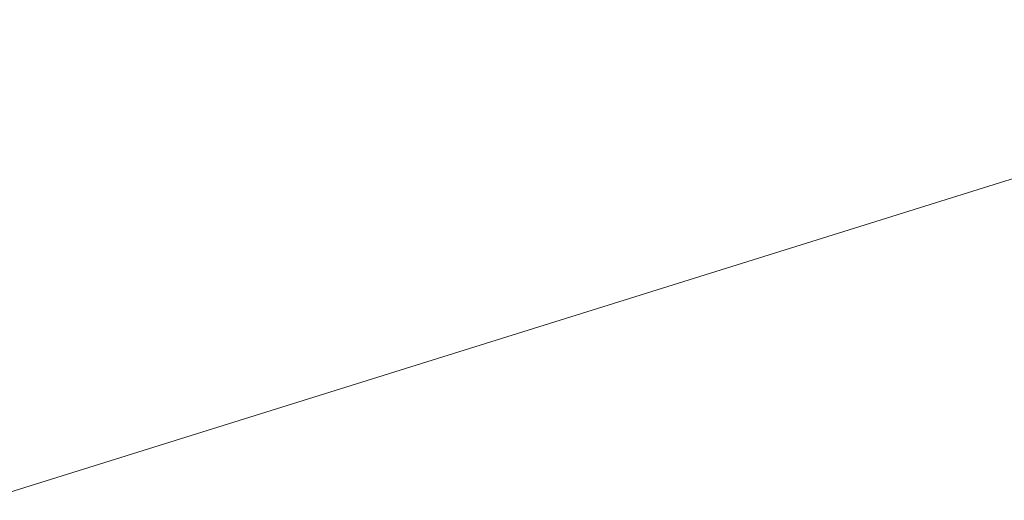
# Model space of a CAD drawing. Header units: millimetres. Extents: x -2233 to 65662, y -50530 to 6847.
# Tile 594 of 656: x 21397 to 23308, y 3177 to 4109. Entities that reach past the tile are written whole.
import ezdxf

# ---------------------------------------------------------------- set-up
doc = ezdxf.new("R2010")
doc.units = ezdxf.units.MM
doc.layers.add('COTAS_P', color=1, linetype='Continuous', lineweight=0)
doc.dimstyles.new('R19_100', dxfattribs={"dimtxt": 250, "dimasz": 150, "dimexe": 150, "dimexo": 80, "dimgap": 100, "dimtad": 1, "dimtih": 1, "dimtoh": 1, "dimdsep": 46, "dimcen": 0.09, "dimadec": 0, "dimazin": 0, "dimtfac": 1, "dimtdec": 4, "dimtofl": 0, "dimtmove": 0, "dimatfit": 3, "dimfxl": 1, "dimtolj": 1, "dimtzin": 0, "dimarcsym": 0})

# ---------------------------------------------------------------- blocks, each defined once
blk = doc.blocks.new('DIM_R32_4')
at = {"layer": 'COTAS_P'}
for p, q in [((15248.4, 1279.1), (24311.8, 4109.1)), ((24311.8, 4109.1), (24155.2, 4107.3)), ((24311.8, 4109.1), (24182.1, 4021.4)), ((24580.1, 3250), (24311.8, 4109.1)), ((15248.4, 1279.1), (15378.1, 1366.8)), ((15248.4, 1279.1), (15405, 1280.8)), ((15516.6, 420), (15248.4, 1279.1))]:
    blk.add_line(p, q, dxfattribs=at)
blk.add_text('9495 P', height=250, rotation=17.3406, dxfattribs=at).set_placement((19750.3, 2789.5))

msp = doc.modelspace()

# ---------------------------------------------------------------- dimensions: what is measured, and where the dimension line sits
at = {"layer": 'COTAS_P'}
dim = msp.add_aligned_dim(p1=(15516.618, 420), p2=(24580.067, 3250), distance=900, text='<> P', dimstyle='R19_100', dxfattribs=at)
dim.commit()
dim.dimension.update_dxf_attribs({"geometry": 'DIM_R32_4', "text_midpoint": (19780.096, 2694.095)})

doc.saveas('drawing.dxf')
